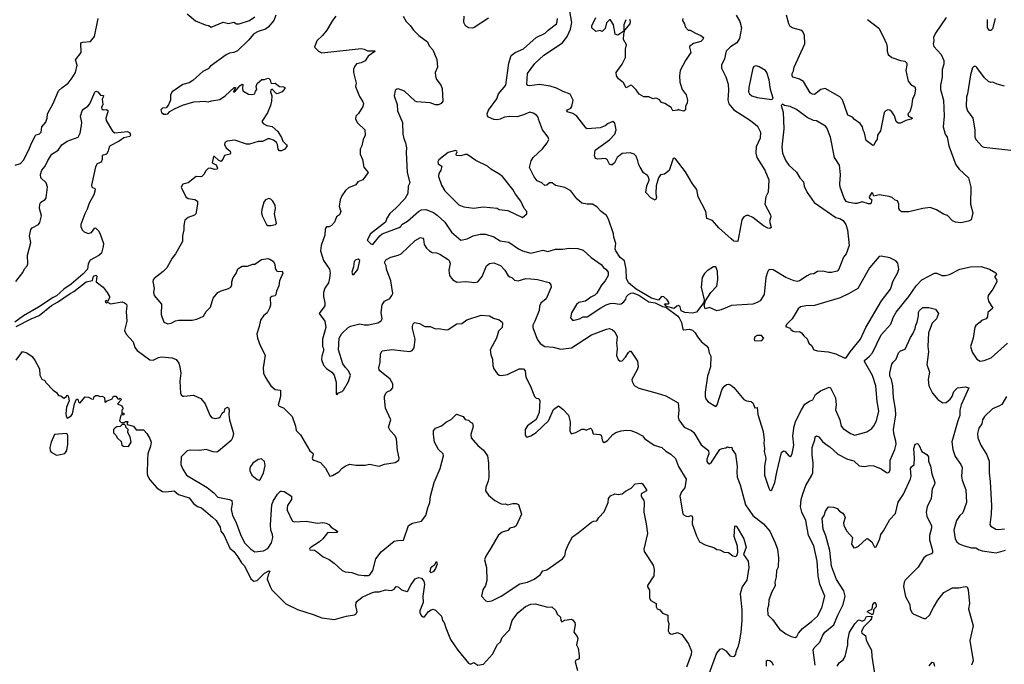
# Model space of a CAD drawing. Extents: x 1771496 to 1971148, y 471553 to 643630.
# Tile 643 of 656: x 1912819 to 1922093, y 541302 to 547373. Entities that reach past the tile are written whole.
import ezdxf

# ---------------------------------------------------------------- set-up
doc = ezdxf.new("R2010")
doc.units = 0

msp = doc.modelspace()

# ---------------------------------------------------------------- linework, layer by layer
at = {"layer": '0CON10XD'}
for points in [[(1919568.8, 547415), (1919600.8, 547355), (1919617.1, 547295), (1919598.5, 547195), (1919572.7, 547155), (1919513.2, 547116.8), (1919473.8, 547075), (1919456.7, 547003.3), (1919430, 546945), (1919429.4, 546915), (1919468.9, 546835), (1919492.2, 546765), (1919495.5, 546705), (1919487.6, 546617.6), (1919498.9, 546578.9), (1919546, 546525), (1919701.2, 546425), (1919770, 546370), (1919797.5, 546315), (1919793.6, 546256.4), (1919756.9, 546175), (1919752.9, 546115), (1919762.9, 546075), (1919837.1, 545955), (1919875.6, 545865), (1919870.3, 545749.7), (1919848, 545705), (1919836.7, 545635), (1919892.5, 545535), (1919893.3, 545515), (1919881.2, 545475), (1919897.5, 545415), (1919885, 545407.5), (1919865, 545410), (1919825, 545432.5), (1919725, 545510), (1919685, 545527.8), (1919665, 545528.9), (1919639.2, 545515), (1919622, 545488), (1919582.9, 545287.1), (1919575, 545282.5), (1919545, 545287.5), (1919520.1, 545310.1), (1919405, 545412.9), (1919345, 545481.9), (1919290.9, 545500.9), (1919282.7, 545565), (1919210.8, 545705), (1919196.7, 545775), (1919155, 545826.2), (1919089.1, 545939.1), (1918995, 546062.5), (1918985, 546070), (1918973.9, 546066.1), (1918935, 545952.5), (1918891.7, 545918.3), (1918855, 545912.5), (1918836.2, 545885), (1918812.7, 545807.3), (1918811.2, 545735), (1918818, 545695), (1918805, 545673.3), (1918762.5, 545695), (1918716.2, 545745), (1918725, 545807.5), (1918747.6, 545862.4), (1918745.7, 545885), (1918733.3, 545905), (1918695, 545932), (1918663.8, 545983.8), (1918649.4, 546005), (1918642.5, 546045), (1918625, 546086.7), (1918607.5, 546105), (1918568.3, 546118.3), (1918495, 546113.8), (1918446.2, 546075), (1918420, 546025), (1918395, 546003.8), (1918375, 546013.8), (1918351.2, 546055), (1918335, 546066.2), (1918265, 546060), (1918242.5, 546065), (1918232, 546095), (1918240, 546145), (1918375, 546241.2), (1918423.8, 546295), (1918435.9, 546335.9), (1918425, 546397.5), (1918405, 546413.3), (1918362.5, 546395), (1918335, 546373.3), (1918285, 546353.8), (1918165, 546346.2), (1918155, 546351.2), (1918066, 546465), (1918028.7, 546488.7), (1917976.7, 546505), (1917973.3, 546515), (1917980, 546525), (1918009.1, 546540.9), (1918021.2, 546555), (1918033.3, 546615), (1918005, 546670), (1917937.4, 546697.4), (1917875, 546726.9), (1917815, 546745.6), (1917715, 546761.9), (1917619.5, 546749.5), (1917604.2, 546754.2), (1917596.4, 546766.4), (1917601.9, 546865), (1917670.2, 546959.8), (1917755, 547040), (1917932.5, 547155), (1917975.6, 547215), (1918006.1, 547285), (1918019.6, 547345), (1917990.8, 547505)], [(1915232.5, 547415), (1915211.2, 547365), (1915158.9, 547301.1), (1915133.3, 547285), (1915065, 547262.5), (1915025, 547238.6), (1914975, 547180.6), (1914868.9, 547081.1), (1914835, 547064.4), (1914795, 547058.6), (1914765, 547040.6), (1914615, 546935.6), (1914595, 546909.4), (1914542.5, 546885), (1914450.8, 546799.2), (1914415, 546778.6), (1914355, 546764), (1914255.4, 546695), (1914238.2, 546665), (1914238, 546615), (1914219.7, 546570.3), (1914197.1, 546542.9), (1914165, 546540.5), (1914147.5, 546525), (1914155, 546499.2), (1914175, 546484.4), (1914195, 546481.9), (1914212.7, 546487.3), (1914233.1, 546506.9), (1914277.3, 546532.7), (1914353.6, 546566.4), (1914460.5, 546599.5), (1914516.6, 546603.4), (1914555, 546606.5), (1914595, 546600), (1914625, 546610), (1914705, 546620), (1914755.6, 546654.4), (1914840, 546735), (1914850, 546735), (1914832.5, 546692.5), (1914845, 546692.5), (1914891.4, 546748.6), (1914915, 546766.7), (1914921.7, 546761.7), (1914916.4, 546725), (1914922.1, 546702.1), (1914972.9, 546672.9), (1915005, 546668.2), (1915033.3, 546675), (1915040.8, 546699.2), (1915053.8, 546715), (1915044.7, 546744.7), (1915055, 546772.5), (1915100.5, 546809.5), (1915125, 546810.8), (1915155, 546822.5), (1915165, 546819.2), (1915177.8, 546807.8), (1915185, 546777.5), (1915191.7, 546771.7), (1915225, 546776.2), (1915265, 546744), (1915305, 546740), (1915317, 546733), (1915317.5, 546725), (1915292.5, 546695), (1915245, 546676.2), (1915230.5, 546680.5), (1915197.6, 546717.6), (1915185, 546713.3), (1915182.8, 546692.8), (1915193.8, 546655), (1915191.4, 546605), (1915181.9, 546565), (1915153.1, 546495), (1915100, 546415), (1915112.5, 546395), (1915147.5, 546375), (1915195.8, 546365.8), (1915250.3, 546320.3), (1915284.2, 546264.2), (1915297.8, 546227.8), (1915332.5, 546195), (1915337.5, 546185), (1915317.5, 546155), (1915285, 546138.8), (1915265, 546137.5), (1915255, 546152.5), (1915246.8, 546196.8), (1915236.9, 546216.9), (1915208.2, 546238.2), (1915175, 546250), (1915155, 546250), (1915105, 546226.2), (1915065, 546224.2), (1914985, 546199.4), (1914955, 546201.4), (1914845, 546237.1), (1914772.6, 546227.4), (1914750.8, 546215), (1914748.5, 546195), (1914764.7, 546164.7), (1914800, 546135), (1914806, 546115), (1914802.5, 546105), (1914747, 546093), (1914736.7, 546065), (1914715, 546037.5), (1914695, 546046.2), (1914655, 546085.8), (1914645, 546083.3), (1914630.6, 546025), (1914670, 546005), (1914683.3, 545975), (1914677.5, 545965), (1914655, 545961.2), (1914615, 545973.8), (1914595, 545970), (1914571.2, 545948.8), (1914553.6, 545916.4), (1914535, 545897.5), (1914525, 545892.5), (1914480, 545895), (1914405, 545836.7), (1914381.7, 545831.7), (1914355, 545822.5), (1914340, 545795), (1914382.5, 545705), (1914405, 545687.5), (1914469.3, 545679.3), (1914492.5, 545665), (1914493.6, 545636.4), (1914476.7, 545545), (1914465, 545532.5), (1914405, 545510), (1914373.3, 545485), (1914363.8, 545435), (1914365.8, 545394.2), (1914351.2, 545338.8), (1914353.8, 545285), (1914285, 545166.7), (1914253.9, 545126.1), (1914204, 545035), (1914169.3, 545000.7), (1914084.4, 544935.6), (1914075.9, 544924.1), (1914073.9, 544906.1), (1914084, 544845), (1914079.2, 544805), (1914084, 544775), (1914153.8, 544695), (1914151.2, 544595), (1914175.8, 544525.8), (1914215, 544508.6), (1914245.5, 544514.5), (1914285, 544535.8), (1914315, 544544), (1914443.8, 544543.8), (1914487.3, 544552.7), (1914548.7, 544581.3), (1914576.3, 544623.7), (1914615.4, 544664.6), (1914640.8, 544749.2), (1914685, 544803.1), (1914715, 544819.4), (1914785, 544840.6), (1914807.1, 544855), (1914818.1, 544875), (1914815.6, 544905), (1914828.9, 544945), (1914857.2, 544982.8), (1914872.3, 545027.7), (1914915, 545050.8), (1914965, 545051.4), (1915015, 545071.2), (1915035, 545071.2), (1915096.1, 545113.9), (1915155, 545123.3), (1915175, 545118.8), (1915205, 545098.8), (1915221.7, 545071.7), (1915224.6, 545035), (1915238.9, 545008.9), (1915255, 545000.9), (1915292.5, 545005), (1915298.8, 544985), (1915266.7, 544915), (1915261.2, 544865), (1915236.2, 544815), (1915232.5, 544785), (1915225, 544773.3), (1915193.6, 544766.4), (1915177.5, 544755), (1915180, 544685), (1915173.3, 544655), (1915148.5, 544611.5), (1915116.2, 544585), (1915086.4, 544543.6), (1915073.8, 544485), (1915052, 544415), (1915057.5, 544375), (1915083.2, 544303.2), (1915132.5, 544215), (1915111.9, 544095), (1915115.7, 544045), (1915132.6, 544002.6), (1915183.8, 543925), (1915225, 543890), (1915275, 543882.5), (1915276.2, 543823.8), (1915253.9, 543743.9), (1915263.9, 543733.9), (1915305, 543717.5), (1915386.2, 543635), (1915418, 543545), (1915422, 543505), (1915465, 543463.3), (1915552.7, 543312.7), (1915580.7, 543290.7), (1915583.3, 543275), (1915573.3, 543245), (1915577.5, 543235), (1915590, 543225), (1915653, 543203), (1915700.7, 543150.7), (1915740, 543075), (1915765, 543080), (1915825, 543116.2), (1915855, 543148), (1915885, 543168), (1915925, 543187.5), (1915985, 543176.2), (1916073.6, 543176.4), (1916115, 543186.2), (1916205, 543168.8), (1916254.1, 543185.9), (1916355, 543201.2), (1916388.8, 543225), (1916394, 543245), (1916378, 543315), (1916368, 543425), (1916354, 543455), (1916307.1, 543505), (1916293.1, 543535), (1916314.4, 543605), (1916263, 543713), (1916254.2, 543805.8), (1916254.3, 543825.7), (1916266.2, 543855), (1916281.1, 543868.9), (1916316.2, 543885), (1916332, 543905), (1916334.2, 543945), (1916307.2, 543987.2), (1916211.2, 544065), (1916203.8, 544075), (1916202.5, 544095), (1916213.6, 544146.4), (1916217, 544227), (1916233.8, 544255), (1916325, 544266.5), (1916432.5, 544255), (1916495, 544248.6), (1916515, 544256), (1916535, 544283.3), (1916542.5, 544365), (1916518.6, 544465), (1916518.8, 544485), (1916525, 544510), (1916538.3, 544521.7), (1916585, 544512.5), (1916635, 544483.8), (1916685, 544483.8), (1916735, 544460), (1916765, 544463.3), (1916835, 544451.2), (1916855, 544456.2), (1916935, 544507.1), (1916985, 544512.2), (1917031.2, 544545), (1917165, 544590), (1917244, 544584), (1917281.2, 544561.2), (1917335, 544546.2), (1917363.3, 544525), (1917366.1, 544516.1), (1917362, 544475), (1917329.7, 544440.3), (1917310.8, 544375), (1917250.8, 544265), (1917257.7, 544217.7), (1917272.9, 544175), (1917276.9, 544115), (1917285.5, 544085.5), (1917315, 544041.2), (1917335, 544026.2), (1917355, 544021.2)], [(1914395, 547426.7), (1914475, 547361.1), (1914565, 547323.5), (1914597.3, 547317.3), (1914621.7, 547301.7), (1914735, 547350.8), (1914785, 547338), (1914835, 547350), (1914860, 547335), (1914885, 547333.8), (1914982.5, 547365), (1915035, 547400)], [(1915795.7, 547405), (1915764.4, 547365), (1915710.6, 547275), (1915672.5, 547225), (1915619.2, 547175), (1915596.2, 547115), (1915632.5, 547075), (1915665, 547062), (1916035, 547100), (1916065, 547094.2), (1916095, 547078.8), (1916165, 547080), (1916165, 547072.5), (1916101.7, 547028.3), (1916073.8, 546985), (1916035, 546967.5), (1915991.9, 546958.1), (1915974.3, 546935.7), (1915963.1, 546906.9), (1915962.9, 546875), (1915987.5, 546775), (1915982.5, 546745), (1916018.8, 546648.8), (1916048.8, 546605), (1916056.2, 546585), (1916051.2, 546555), (1916010.5, 546489.5), (1915986.4, 546463.6), (1915983, 546437), (1916000.5, 546400.5), (1916070, 546335), (1916072, 546285), (1916053.3, 546245), (1916041.2, 546185), (1916026.7, 546155), (1916027, 546107), (1916048.8, 546055), (1916061.2, 545985), (1916100, 545935), (1916052.5, 545865), (1916005, 545846.7), (1915983.6, 545816.4), (1915915, 545788.8), (1915886.2, 545765), (1915853.8, 545715), (1915836.7, 545675), (1915828.8, 545615), (1915843.3, 545565), (1915832.5, 545535), (1915802.5, 545515), (1915783.6, 545466.4), (1915755, 545433.3), (1915735, 545422.5), (1915708.3, 545421.7), (1915696.1, 545403.9), (1915693.3, 545345), (1915658, 545245), (1915652.9, 545195), (1915680, 545105), (1915735.5, 545025), (1915744.6, 544985), (1915737.5, 544937.5), (1915726.9, 544895), (1915694.6, 544845.4), (1915680, 544805), (1915680.8, 544765), (1915694.4, 544705), (1915691.7, 544678.3), (1915641.2, 544605), (1915694.4, 544535), (1915703.8, 544475), (1915670, 544365), (1915671.2, 544295), (1915680, 544275), (1915680, 544255), (1915663.8, 544205), (1915661.7, 544171.7), (1915679.7, 544119.7), (1915708.7, 544088.7), (1915758.8, 544055), (1915782, 544025), (1915798.8, 543958.8), (1915800, 543845), (1915808.3, 543841.7), (1915821.7, 543858.3), (1915855, 543870), (1915867.3, 543882.7), (1915916.2, 543965), (1915934, 544025), (1915915.8, 544065), (1915886.3, 544096.3), (1915863, 544133), (1915821.1, 544265), (1915828.5, 544375), (1915853.2, 544416.8), (1915911.9, 544475), (1915935, 544487.3), (1916021.7, 544508.3), (1916065, 544497.8), (1916105, 544500), (1916192.3, 544517.7), (1916224.1, 544535.9), (1916232, 544555), (1916224.2, 544615), (1916232.4, 544687.6), (1916255, 544721.2), (1916303.9, 544746.1), (1916325.7, 544774.3), (1916332, 544795), (1916314.4, 544915), (1916274.3, 545025), (1916270.6, 545055), (1916255.6, 545085), (1916268.6, 545111.4), (1916315, 545135.6), (1916385, 545155.7), (1916410.7, 545169.3), (1916545, 545293.1), (1916595, 545322), (1916615, 545316.7), (1916623.3, 545305), (1916630, 545255), (1916651.2, 545221.2), (1916677.5, 545197.5), (1916705, 545181.2), (1916745, 545176), (1916775, 545164), (1916854.5, 545114.5), (1916865.6, 545105), (1916874.2, 545075.8), (1916862, 545015), (1916867.5, 544965), (1916896.2, 544925), (1916935, 544902.5), (1917022.7, 544907.3), (1917105, 544897.5), (1917135, 544903.8), (1917175.7, 544955), (1917215, 545053.8), (1917245, 545076), (1917285, 545082), (1917347.8, 545057.8), (1917388, 545015), (1917420.3, 544960.3), (1917435, 544950), (1917455, 544946.2), (1917480.6, 544920.6), (1917515, 544914.4), (1917585, 544934.5), (1917633.3, 544933.3), (1917695, 544925.4), (1917806.8, 544896.8), (1917820.8, 544875), (1917824, 544855), (1917779.1, 544745), (1917726.5, 544703.5), (1917714.4, 544675), (1917710.8, 544635), (1917670.6, 544535), (1917652.2, 544495), (1917651.1, 544475), (1917692.2, 544365), (1917721.9, 544321.9), (1917764.6, 544294.6), (1917845, 544288.6), (1917915, 544268.6), (1918015, 544282.5), (1918204, 544405), (1918345, 544458.8), (1918375, 544463.1), (1918403.2, 544453.2), (1918425, 544434), (1918446.5, 544385), (1918438.9, 544325), (1918448.1, 544275), (1918439.1, 544209.1), (1918455, 544173.8), (1918475, 544156.7), (1918495, 544161.2), (1918526.4, 544193.6), (1918555, 544240), (1918565, 544250), (1918575, 544250), (1918637.7, 544157.7), (1918643.8, 544105), (1918636.4, 544076.4), (1918586, 543985), (1918588, 543965), (1918607.1, 543927.1), (1918651.2, 543901.2), (1918825, 543857.1), (1918905, 543829.8), (1919020.9, 543765), (1919027.5, 543695), (1919020.6, 543630.6), (1919026, 543605), (1919077.5, 543535), (1919145.3, 543505.3), (1919169.4, 543485), (1919238.3, 543368.3), (1919307.3, 543317.3), (1919309.2, 543285), (1919290.8, 543235), (1919292.7, 543212.7), (1919303.9, 543193.9), (1919315, 543188.8), (1919335, 543205.8), (1919415, 543324), (1919435, 543336), (1919470, 543340), (1919485, 543350), (1919505, 543342.5), (1919526.2, 543346.2), (1919530, 543325), (1919562.7, 543282.7), (1919577.5, 543165), (1919572.5, 543115), (1919576, 543065), (1919605, 542992.5), (1919655, 542804), (1919725, 542704), (1919825, 542626.2), (1919885, 542556.2), (1919935.9, 542445.9), (1919956.2, 542385), (1919967.1, 542305), (1919962.4, 542217.6), (1919948.1, 542185), (1919944.4, 542125), (1919932.5, 542075), (1919935, 542042.5), (1919901.3, 541978.7), (1919876.4, 541905), (1919872.3, 541855), (1919861.5, 541825), (1919867, 541767), (1919910, 541725), (1919974.6, 541634.6), (1920035, 541589.4), (1920085, 541562.9), (1920124.1, 541555.9), (1920137.5, 541565), (1920155.9, 541594.1)], [(1916431.2, 547405), (1916460, 547355), (1916497.7, 547317.7), (1916528.8, 547275), (1916578.8, 547225), (1916660.8, 547165), (1916675.5, 547125.5), (1916709.3, 547089.3), (1916747, 546997), (1916753, 546927), (1916733.6, 546876.4), (1916734.1, 546844.1), (1916743.3, 546815), (1916785, 546757.5), (1916798.8, 546725), (1916803.3, 546605), (1916787.7, 546582.3), (1916765, 546570), (1916735, 546570), (1916685, 546590), (1916559.5, 546599.5), (1916545, 546606.2), (1916445, 546699.2), (1916385, 546721.2), (1916371.7, 546718.3), (1916356.7, 546705), (1916346, 546655), (1916375.5, 546575.5), (1916377.5, 546515), (1916426, 546405), (1916428.8, 546295), (1916436, 546255), (1916454.2, 546214.2), (1916462, 546165), (1916459.2, 546125), (1916470, 545935), (1916494.2, 545835.8), (1916478.8, 545805), (1916473.8, 545735), (1916445.4, 545684.6), (1916365, 545600), (1916305, 545548.8), (1916278, 545505), (1916264.2, 545465.8), (1916123.3, 545355), (1916092.5, 545295), (1916125, 545262.5), (1916145, 545256.7), (1916212.5, 545337.5), (1916234.5, 545355.5), (1916394, 545415), (1916407.5, 545425), (1916417.5, 545445), (1916472.9, 545475), (1916573.8, 545565), (1916605, 545581.4), (1916644.4, 545585.6), (1916716.3, 545556.3), (1916752.4, 545532.4), (1916822.9, 545465), (1916885, 545372), (1916975, 545296.9), (1917035, 545309.2), (1917091.2, 545338.8), (1917155, 545351.9), (1917205, 545353.3), (1917285, 545328.9), (1917345, 545290), (1917425, 545278.8), (1917516.2, 545216.2), (1917556.2, 545196.2), (1917635, 545174.5), (1917745, 545200.8), (1917795, 545190.8), (1917865, 545212), (1917932.3, 545212.3), (1917995, 545221.2), (1918075, 545218), (1918125, 545202.5), (1918202, 545132), (1918295, 545066.2), (1918318.3, 545038.3), (1918340, 545025), (1918361.2, 544995), (1918363.3, 544965), (1918335, 544912.5), (1918297.7, 544872.3), (1918253.6, 544796.4), (1918235, 544777.5), (1918199.3, 544760.7), (1918148.3, 544721.7), (1918085, 544708.8), (1918065, 544690), (1918015, 544612.5), (1918006.7, 544565), (1918025, 544543.3), (1918041.7, 544541.7), (1918093.3, 544555), (1918125.9, 544574.1), (1918165, 544575.8), (1918291.3, 544658.7), (1918342.1, 544687.9), (1918380.3, 544699.7), (1918415, 544703.3), (1918466.9, 544693.1), (1918485, 544695.7), (1918510, 544715), (1918527.9, 544742.1), (1918534.4, 544765), (1918554.2, 544785), (1918575, 544798.6), (1918595, 544800.5), (1918650, 544780), (1918745, 544715.8), (1918806.1, 544706.1), (1918875, 544670.8), (1918904.2, 544664.2), (1919015, 544583.8), (1919031.2, 544565), (1919051.7, 544521.7), (1919065, 544457.5), (1919075, 544451.2), (1919125, 544458), (1919155, 544448.8), (1919181.2, 544425), (1919202.9, 544385), (1919240, 544340), (1919286.2, 544305), (1919305, 544282.5), (1919313.1, 544235), (1919328.6, 544205), (1919325.6, 544105), (1919298.1, 544015), (1919274.2, 543865.8), (1919276, 543825), (1919285, 543797.5), (1919305, 543773.3), (1919375, 543730), (1919388, 543745), (1919435, 543893.8), (1919457, 543923), (1919475, 543936), (1919495, 543940), (1919515, 543934), (1919545, 543910), (1919639.4, 543795), (1919665, 543782.7), (1919707.5, 543777.5), (1919725.4, 543765.4), (1919745, 543717.5), (1919765, 543720), (1919770.8, 543655), (1919821.2, 543495), (1919832.5, 543415), (1919827.1, 543385), (1919835.7, 543335), (1919830.6, 543305), (1919845.7, 543245), (1919835.6, 543165), (1919834.6, 543085), (1919875, 542962.5), (1919885, 542942.5), (1919895, 542937.5), (1919902.5, 542945), (1919933.3, 543015), (1919950.7, 543110.7), (1919995, 543296.7), (1920015, 543312.5), (1920025, 543310), (1920064.1, 543264.1), (1920075, 543260), (1920085, 543266.7), (1920095, 543287.5), (1920111.9, 543365), (1920101.5, 543455), (1920115.5, 543545), (1920129.1, 543595), (1920181.7, 543698.3), (1920215, 543751.1), (1920258.1, 543781.9), (1920288.5, 543791.5), (1920315.9, 543844.1), (1920363, 543877), (1920445, 543913.1), (1920455, 543904.4), (1920502.1, 543812.1), (1920508, 543745), (1920502.3, 543697.7), (1920542.9, 543605), (1920557.5, 543545), (1920575, 543523.1), (1920645, 543475.8), (1920685, 543461.4), (1920797.3, 543492.7), (1920845.7, 543524.3), (1920865, 543546.7), (1920890.8, 543595), (1920912.2, 543685), (1920897, 543777), (1920883.1, 543925), (1920851.6, 544021.6), (1920776.7, 544155), (1920777.5, 544162.5), (1920825, 544203.3), (1920851.5, 544235), (1920934.6, 544405), (1921023.5, 544505), (1921045, 544568), (1921075, 544620), (1921195, 544765.5), (1921264.5, 544865), (1921315.9, 544924.1), (1921435, 544985.6), (1921456.4, 544986.4), (1921505, 544963.1), (1921535, 544962.7), (1921576.3, 544973.7), (1921675, 545024.6), (1921775, 545045.6), (1921875, 545047.9), (1921953.3, 545025), (1922015, 544990), (1922020, 544975), (1922003.8, 544955), (1922003.8, 544945), (1922021.2, 544925), (1922022, 544905), (1921984.4, 544835), (1921942.7, 544775), (1921937.8, 544755), (1921943.2, 544723.2), (1921984, 544655), (1921938, 544615), (1921934, 544575), (1921921.2, 544555), (1921878.8, 544541.2), (1921865, 544523.3), (1921825.8, 544494.2), (1921815, 544477.5), (1921798.6, 544375), (1921773.4, 544296.6), (1921789.3, 544240.7), (1921835, 544174.4), (1921865, 544158.2), (1921905, 544161.8), (1921970.8, 544189.2), (1922124.4, 544325)], [(1917235, 547388), (1917100.3, 547299.7), (1917085, 547294.2), (1917045, 547295.8), (1917017.5, 547315), (1917003.5, 547345), (1917005.6, 547405)], [(1918527.1, 547372.9), (1918508.8, 547325), (1918510, 547265), (1918453, 547227), (1918426.4, 547236.4), (1918413.3, 547325), (1918385, 547370), (1918375, 547370), (1918347, 547343), (1918335, 547290), (1918305, 547262.5), (1918285, 547270), (1918245, 547262.5), (1918206.7, 547295), (1918208, 547315), (1918246, 547395)], [(1921545, 547392.5), (1921445.6, 547244.4), (1921425.8, 547205), (1921429.2, 547175), (1921424.2, 547145), (1921430.5, 547120.5), (1921498.6, 547045), (1921525, 546990), (1921522.7, 546952.7), (1921507.4, 546902.6), (1921507.9, 546832.1), (1921492.5, 546755), (1921490.8, 546715), (1921520.6, 546615), (1921525.5, 546465), (1921518.1, 546365), (1921536.3, 546296.3), (1921555.8, 546265), (1921570.6, 546185), (1921637.5, 546005), (1921669.2, 545965), (1921756, 545885), (1921776.7, 545795), (1921773.8, 545635), (1921796.2, 545555), (1921782, 545488), (1921755, 545474.3), (1921685, 545460.8), (1921635, 545467.5), (1921605, 545480), (1921557.5, 545527.5), (1921520.7, 545540.7), (1921455, 545581.4), (1921395, 545605.6), (1921324.5, 545595.5), (1921195, 545564.2), (1921125, 545563.3), (1921107.7, 545577.7), (1921098.8, 545595), (1921100, 545635), (1921086.4, 545666.4), (1921065, 545673.3), (1921037.1, 545697.1), (1921009, 545709), (1920915, 545723.1), (1920865, 545710), (1920855, 545737.5), (1920845, 545746.7), (1920820, 545705), (1920823.3, 545695), (1920846.4, 545676.4), (1920835, 545640), (1920815, 545640), (1920755, 545658), (1920705, 545641.9), (1920685, 545641.9), (1920630.8, 545650.8), (1920605, 545661.2), (1920583.5, 545693.5), (1920547.5, 545795), (1920544.4, 545825), (1920551.9, 545915), (1920542.3, 546002.3), (1920494.2, 546075), (1920456.7, 546265), (1920422.5, 546355), (1920409.4, 546369.4), (1920325, 546421.2), (1920295, 546422), (1920235, 546452.9), (1920135, 546526.7), (1920075, 546556.7), (1920022.5, 546565)], [(1920775, 546306.7), (1920763, 546333), (1920758, 546365), (1920736, 546395), (1920682.9, 546432.9), (1920664, 546455), (1920618.8, 546475), (1920567.9, 546617.9), (1920545, 546646.7), (1920405, 546726), (1920365.6, 546714.4), (1920305, 546669.2), (1920285, 546670), (1920265.8, 546685), (1920201.8, 546791.8), (1920163.3, 546813.3), (1920105, 546833.1), (1920095.7, 546845), (1920095.7, 546865), (1920108, 546892), (1920113.8, 546926.2), (1920212.9, 547145), (1920212.5, 547225), (1920200, 547255), (1920185, 547270), (1920103, 547293), (1920077.3, 547307.3), (1920063, 547333), (1920041.2, 547415)], [(1912775, 546003.8), (1912825, 546018.1), (1912855, 546051.4), (1912905, 546146), (1912928.8, 546211.2), (1912966.8, 546283.2), (1912975, 546289.2), (1913005, 546299.1), (1913022.2, 546315), (1913028.1, 546365), (1913065, 546408), (1913077.7, 546445), (1913080, 546485), (1913135, 546582.5), (1913185, 546701.8), (1913215, 546731.2), (1913275.4, 546774.6), (1913314.2, 546825), (1913343.4, 546876.6), (1913360, 546945), (1913345.8, 546995), (1913396.9, 547065), (1913396.2, 547153.8), (1913415, 547162), (1913485, 547168), (1913524.6, 547215.4), (1913557.5, 547385)], [(1920022.5, 546565), (1920005, 546577.5), (1919992.5, 546565), (1920010.7, 546500.7), (1920018.1, 546345), (1919997.5, 546175), (1920004.4, 546115), (1920035, 546043.8), (1920065, 546001.4), (1920135.8, 545935.8), (1920166.7, 545885), (1920202.5, 545845), (1920208.8, 545805), (1920236.2, 545745), (1920301.3, 545651.3), (1920505, 545510), (1920545, 545501.2), (1920575, 545483.3), (1920601.2, 545445), (1920616, 545395), (1920632, 545245), (1920603.6, 545166.4), (1920577.5, 545135), (1920533.3, 545025), (1920517.5, 545005), (1920465, 544991.2), (1920435, 544991.2), (1920384.1, 545004.1), (1920335, 545002), (1920299.5, 544980.5), (1920265, 544976), (1920235, 544961.9), (1920165, 544914.2), (1920142, 544908), (1920115, 544913.1), (1920035, 544945.8), (1919915, 545018), (1919885, 545021.2), (1919873.3, 545015), (1919861.2, 544995), (1919848, 544945), (1919831.2, 544785), (1919793.3, 544725), (1919765, 544708), (1919724.2, 544694.2), (1919525, 544682), (1919425, 544642), (1919385, 544632), (1919315, 544663.3), (1919275, 544650), (1919267.5, 544685), (1919280, 544725), (1919328, 544805), (1919385.5, 544864.5), (1919395.7, 544925.7), (1919392, 545005), (1919375, 545046.7), (1919355, 545046.2), (1919293.1, 545006.9), (1919267.9, 544982.1), (1919247.5, 544945), (1919239.4, 544855), (1919267.5, 544735), (1919261.7, 544708.3), (1919195, 544618.8), (1919155, 544608.8), (1919085, 544614.3), (1919050.3, 544630.3), (1919039.5, 544669.5), (1919025, 544682.5), (1919007.5, 544675), (1918985, 544653.3), (1918912.5, 544672.5), (1918891.7, 544698.3), (1918931.7, 544698.3), (1918937.5, 544705), (1918916.7, 544735), (1918885, 544762.5), (1918865, 544767.5), (1918835, 544730), (1918770.5, 544750.5), (1918624.6, 544834.6), (1918554.5, 544894.5), (1918533.8, 544935), (1918531.9, 545025), (1918515, 545102.5), (1918475, 545133.3), (1918433.8, 545195), (1918426.7, 545215), (1918433.8, 545265), (1918414.2, 545325), (1918411.5, 545355), (1918365.5, 545495), (1918347.3, 545527.3), (1918295, 545568), (1918255, 545611.2), (1918215, 545635.8), (1918165, 545634.4), (1918113.8, 545643.8), (1918066, 545685), (1918011.2, 545761.2), (1917955, 545794), (1917865, 545812.5), (1917835, 545836.7), (1917810, 545835), (1917785, 545813.3), (1917765, 545811.2), (1917737, 545837), (1917693.8, 545855), (1917664.3, 545894.3), (1917622.3, 545982.3), (1917636.1, 546043.9), (1917655.8, 546074.2), (1917743.4, 546156.6), (1917788, 546212), (1917802.5, 546245), (1917795.8, 546265), (1917743.8, 546335), (1917704.6, 546435.4), (1917701.8, 546455), (1917686.7, 546475), (1917655, 546493.1), (1917625, 546501.1), (1917565, 546475.5), (1917505, 546459.5), (1917432.1, 546462.1), (1917386.3, 546453.7), (1917345, 546435.6), (1917315, 546430), (1917285, 546434.3), (1917235, 546456), (1917225, 546466.7), (1917221.9, 546485), (1917235, 546521.2), (1917312.6, 546627.4), (1917329.5, 546675), (1917398.8, 546755), (1917425.5, 546965), (1917449.5, 547035), (1917485, 547064.5), (1917565, 547099.4), (1917683.7, 547206.3), (1917768.9, 547245), (1917797.8, 547275), (1917875, 547334.3), (1917882.7, 547355), (1917883.1, 547383.1)], [(1919066.7, 547385), (1919063.3, 547365), (1919080, 547335), (1919087.5, 547305), (1919115, 547273.8), (1919135, 547273.8), (1919184.4, 547244.4), (1919233.3, 547225), (1919260, 547205), (1919253.8, 547185), (1919235, 547166.2), (1919165, 547148.8), (1919132.5, 547125), (1919127.5, 547115), (1919142, 547065), (1919090.3, 546989.7), (1919040, 546895), (1919033.8, 546845), (1919038, 546785), (1919060, 546715), (1919095.8, 546665.8), (1919108, 546615), (1919105, 546590), (1919090, 546555), (1919090, 546525), (1919075, 546510), (1919031.7, 546521.7), (1919025, 546530), (1919015, 546520), (1918970, 546515), (1918955, 546546.7), (1918895, 546583.8), (1918864.2, 546594.2), (1918845, 546617.5), (1918825, 546630), (1918807, 546633), (1918785, 546627.5), (1918745, 546646.7), (1918696.4, 546646.4), (1918655, 546671.2), (1918625, 546713.8), (1918583.6, 546753.6), (1918574.1, 546755.9), (1918531.2, 546731.2), (1918507.9, 546777.9), (1918460.8, 546815), (1918441.2, 546845), (1918438.8, 546875), (1918495, 546953.3), (1918525, 547017.5), (1918526.1, 547093.9), (1918533.3, 547135), (1918507.5, 547185), (1918510, 547235), (1918520, 547275), (1918570.5, 547335), (1918573.3, 547355), (1918565, 547375.7)], [(1920805, 547374.2), (1920912.4, 547292.4), (1920952.5, 547215), (1920984.2, 547145), (1920990.8, 547115), (1920990, 547075), (1921000, 547045), (1921035, 547017.5), (1921115, 546987.5), (1921155, 546980.8), (1921174, 546965), (1921176, 546945), (1921164.3, 546895), (1921187.5, 546795), (1921211.7, 546761.7), (1921249.7, 546739.7), (1921258.3, 546718.3), (1921247.5, 546665), (1921229.2, 546625), (1921220, 546555), (1921203.6, 546506.4), (1921183.8, 546485), (1921190, 546465), (1921227.5, 546445), (1921217.5, 546435), (1921167, 546423), (1921115, 546398.5), (1921095, 546399.4), (1921074.3, 546415), (1921057.9, 546467.9), (1921034, 546505), (1921015, 546520.8), (1920995, 546524), (1920975.9, 546514.1), (1920962.7, 546497.3), (1920928, 546325), (1920899.2, 546285), (1920896, 546245), (1920878.6, 546225), (1920865, 546192.5), (1920855, 546188.8), (1920792.9, 546235), (1920775, 546306.7)], [(1922007.1, 547385), (1921983.6, 547286.4), (1921965, 547272.5), (1921955, 547272.5), (1921933.8, 547295), (1921934, 547375)], [(1919905, 546622.5), (1919917.5, 546635), (1919890, 546715), (1919878.8, 546805), (1919858, 546875), (1919843.8, 546895), (1919785, 546927.5), (1919755, 546938), (1919735, 546933.3), (1919723.9, 546916.1), (1919685.5, 546734.5), (1919684.4, 546695), (1919692.9, 546675), (1919716.7, 546655), (1919765, 546640.6), (1919905, 546622.5)], [(1922096, 546746), (1922025, 546764.3), (1921985, 546785.8), (1921965, 546782.9), (1921945, 546790.8), (1921905.4, 546825.4), (1921835, 546922.5), (1921825, 546932.5), (1921805, 546932.5), (1921795, 546920), (1921773.8, 546855), (1921748.1, 546675), (1921738.1, 546645), (1921734.3, 546555), (1921745.8, 546515), (1921795.7, 546445), (1921816.9, 546335), (1921815, 546270), (1921825.7, 546245), (1921885, 546180), (1921901.4, 546171.4), (1922155, 546143.1)], [(1912782.4, 544907.6), (1912847.7, 544992.3), (1912865, 545028.1), (1912889.6, 545055), (1912894.6, 545075), (1912892.9, 545155), (1912922.5, 545275), (1912910, 545335), (1912925, 545396.7), (1912936.6, 545413.4), (1912994.5, 545445.5), (1913007.2, 545462.8), (1913023.5, 545525), (1913004.7, 545595), (1913007.5, 545635), (1913017, 545653), (1913059.3, 545680.7), (1913069.2, 545695), (1913081.5, 545795), (1913067.8, 545835), (1913018.2, 545885), (1913015.4, 545915), (1913027.5, 545955), (1913057.7, 545992.3), (1913083.1, 546046.9), (1913122.1, 546105), (1913182.5, 546145), (1913215, 546195.8), (1913265, 546229.4), (1913370, 546265), (1913389.2, 546305), (1913401.9, 546375), (1913402.9, 546405), (1913392, 546465), (1913406.7, 546515), (1913418.3, 546531.7), (1913461.7, 546558.3), (1913479.7, 546580.3), (1913525, 546690), (1913535, 546700), (1913555, 546692.5), (1913581.4, 546661.4), (1913607.5, 546657.5), (1913605, 546643.8), (1913596.5, 546623.5), (1913603.1, 546575), (1913587.9, 546545), (1913592.8, 546532.8), (1913605, 546525.5), (1913637.3, 546527.3), (1913648, 546518), (1913650, 546505), (1913630, 546445), (1913632.5, 546425), (1913692.4, 546322.4), (1913715, 546308.6), (1913835, 546321.2), (1913855, 546307.5), (1913863.3, 546285), (1913855.8, 546274.2), (1913799.7, 546260.3), (1913755, 546227.5), (1913670, 546185), (1913660, 546175), (1913653.3, 546135), (1913635, 546106.7), (1913596.2, 546093.8), (1913596, 546055), (1913585, 546030), (1913550, 546015), (1913532.3, 545987.7), (1913496.2, 545815), (1913497.5, 545795), (1913525, 545782.5), (1913529.3, 545770.7), (1913516.2, 545725), (1913472.5, 545645), (1913455, 545587.5), (1913432, 545545), (1913396, 545445), (1913394.3, 545425), (1913406, 545395), (1913425, 545374), (1913465, 545360.8), (1913495, 545368.8), (1913525, 545412.5), (1913535, 545410), (1913560, 545385), (1913573.9, 545363.9), (1913606.7, 545265), (1913606.2, 545236.2), (1913588.6, 545175), (1913565, 545151.9), (1913483.1, 545106.9), (1913463.1, 545075), (1913457.5, 545025), (1913414.7, 544975), (1913305, 544881.2), (1913236.1, 544835), (1913166.8, 544773.2), (1913132.5, 544757.5), (1912994.7, 544665), (1912855, 544584.8), (1912773.3, 544525)], [(1917555, 545511.2), (1917596.2, 545545), (1917596.7, 545565), (1917571.2, 545595), (1917540, 545665), (1917489.4, 545729.4), (1917463.1, 545775), (1917365.4, 545895.4), (1917331.8, 545921.8), (1917255.5, 545965.5), (1917225, 545994.3), (1917115, 546045.7), (1917035, 546102.5), (1917015, 546104.4), (1916975, 546090), (1916934.1, 546094.1), (1916931.2, 546105), (1916938.8, 546128.8), (1916937.5, 546135), (1916925, 546140), (1916855, 546122), (1916765.9, 546054.1), (1916758, 546035), (1916761.2, 546015), (1916796.2, 545995), (1916786.7, 545955), (1916768.1, 545925), (1916764.3, 545895), (1916792.2, 545815), (1916822, 545762), (1916955, 545629.2), (1917001.3, 545611.3), (1917095, 545597.1), (1917185, 545610), (1917315, 545597.1), (1917335.7, 545585.7), (1917417.5, 545575), (1917555, 545511.2)], [(1915155, 545433.8), (1915185, 545434.2), (1915227.5, 545445), (1915236.2, 545455), (1915219.2, 545545), (1915228.1, 545595), (1915224, 545625), (1915204, 545665), (1915185, 545683.8), (1915165, 545690), (1915135, 545676.2), (1915120, 545655), (1915098.1, 545585), (1915095.8, 545555), (1915104, 545525), (1915144.3, 545444.3), (1915155, 545433.8)], [(1915965, 544972.5), (1916005, 545020), (1916022.5, 545105), (1916007, 545117), (1915985, 545110), (1915968.8, 545095), (1915963.3, 545045), (1915946.7, 544995), (1915955, 544972.5), (1915965, 544972.5)], [(1920605, 544188.8), (1920640.5, 544245), (1920737.5, 544365), (1920787.8, 544475), (1920936.1, 544723.9), (1921022.9, 544835), (1921045.8, 544914.2), (1921088.6, 544985), (1921101.4, 545025), (1921089.4, 545079.4), (1921072, 545102), (1921015, 545128.6), (1920935, 545144.4), (1920915, 545142.9), (1920825, 545037.5), (1920715, 544842.9), (1920625, 544791.1), (1920546, 544754), (1920305, 544680), (1920223.4, 544676.6), (1920172.8, 544667.2), (1920150.7, 544649.3), (1920093.8, 544555), (1920043.3, 544505), (1920032.5, 544485), (1920075, 544467.5), (1920082.5, 544455), (1920105, 544440), (1920125, 544433.3), (1920165, 544436.7), (1920182.5, 544425), (1920204.1, 544394.1), (1920235, 544367.5), (1920253.3, 544325), (1920277.5, 544305), (1920300, 544265), (1920335, 544253.3), (1920435, 544246.2), (1920505.9, 544225.9), (1920585, 544188.8), (1920605, 544188.8)], [(1912785, 544484), (1912925.4, 544555.4), (1913002.2, 544587.8), (1913118.2, 544681.8), (1913176.4, 544713.6), (1913294.3, 544795.7), (1913328.2, 544811.8), (1913445, 544903.3), (1913503.3, 544916.7), (1913515, 544956), (1913536.9, 544966.9), (1913546.6, 544956.6), (1913538, 544905), (1913605, 544854), (1913644.2, 544805), (1913665.7, 544765), (1913665.8, 544755), (1913645, 544720), (1913635, 544728), (1913626.4, 544723.6), (1913625, 544713.8), (1913635, 544706.2), (1913645, 544712.5), (1913675, 544698.1), (1913785, 544714.4), (1913807.5, 544707.5), (1913823.4, 544693.4), (1913828.9, 544675), (1913822.9, 544625), (1913828.5, 544535), (1913805.6, 544445), (1913820.2, 544410.2), (1913888.2, 544338.2), (1913904.5, 544284.5), (1913925, 544256.7), (1914045, 544170.4), (1914075, 544167.5), (1914125, 544191.1), (1914155, 544197.8), (1914255, 544187.1), (1914291.2, 544171.2), (1914317.8, 544137.8), (1914328.5, 544105), (1914335.6, 544045), (1914327.3, 543967.3), (1914334, 543855), (1914339.5, 543839.5), (1914355, 543826.7), (1914366.1, 543826.1), (1914455, 543835.8), (1914526.1, 543806.1), (1914566.4, 543756.4), (1914609.3, 543649.3), (1914626.8, 543626.8), (1914657.3, 543617.3), (1914695, 543622.5), (1914709.2, 543635), (1914725, 543666), (1914747.5, 543685), (1914755, 543710), (1914775, 543723.3), (1914785, 543717.5), (1914793.3, 543695), (1914787.5, 543655), (1914794.1, 543604.1), (1914834, 543475), (1914824.2, 543435), (1914809.7, 543410.3), (1914691.3, 543308.7), (1914675, 543301.4), (1914642.1, 543302.1), (1914574.3, 543324.3), (1914515, 543314.3), (1914425, 543320), (1914397.3, 543312.7), (1914338.6, 543255), (1914337.8, 543185), (1914355, 543138.8), (1914391.2, 543085), (1914585, 542966.9), (1914647.4, 542917.4), (1914685, 542876.5), (1914795.6, 542855.6), (1914815.7, 542845.7), (1914818.9, 542815), (1914811.9, 542761.9), (1914824.1, 542704.1), (1914855.5, 542645), (1914898, 542525), (1914936.2, 542445), (1914995, 542387.5), (1915035, 542362.5), (1915115, 542370.5), (1915155, 542392.2), (1915190, 542445), (1915203.2, 542495), (1915200, 542525), (1915185.3, 542565), (1915179.7, 542615), (1915192.7, 542805), (1915205, 542840), (1915246.4, 542903.6), (1915275, 542932), (1915285, 542934), (1915309.5, 542929.5), (1915378.8, 542885), (1915378.8, 542855), (1915342.8, 542797.2), (1915336.9, 542775), (1915339.4, 542755), (1915385, 542652), (1915405, 542643.3), (1915518.7, 542651.3), (1915625, 542631.9), (1915675, 542636.9), (1915705, 542631.4), (1915730.3, 542620.3), (1915754.2, 542594.2), (1915812.5, 542555), (1915810, 542545), (1915795, 542542), (1915719.4, 542540.6), (1915675.6, 542485), (1915644.2, 542455), (1915555, 542400), (1915547.5, 542385), (1915550.7, 542380.7), (1915595, 542376), (1915615, 542365.8), (1915677.5, 542315), (1915735, 542287.8), (1915780, 542255), (1915855, 542184.3), (1915884.5, 542174.5), (1915947, 542167), (1916005.7, 542145.7), (1916065, 542137.5), (1916105, 542140), (1916115.8, 542145), (1916144.3, 542185.7), (1916173.3, 542295), (1916225, 542362), (1916345, 542460.8), (1916380.5, 542469.5), (1916435, 542470), (1916481.1, 542608.9), (1916518.5, 542631.5), (1916605, 542651.4), (1916645.4, 542705), (1916664.4, 542775), (1916682, 542825), (1916688.6, 542885), (1916722.9, 543015), (1916780, 543145), (1916809.4, 543265), (1916807.5, 543285), (1916764.3, 543325), (1916725.6, 543395), (1916715.6, 543465), (1916717.7, 543502.3), (1916734, 543526), (1916792.5, 543547.5), (1916840, 543585), (1916883, 543607), (1916933.6, 543656.4), (1916995, 543637.5), (1917015, 543607.5), (1917045, 543602.5), (1917065, 543582.5), (1917085, 543572.5), (1917091.7, 543541.7), (1917067, 543467), (1917070, 543435), (1917135, 543363.3), (1917187.7, 543317.7), (1917223.8, 543265), (1917234, 543195), (1917238, 543065), (1917232.7, 543027.3), (1917209.7, 542970.3), (1917208, 542935), (1917235, 542896.2), (1917295, 542843.8), (1917346.4, 542816.4), (1917365, 542810), (1917395, 542812.5), (1917415, 542802.5), (1917465, 542816), (1917495.9, 542815.9), (1917518.6, 542808.6), (1917545.8, 542715.8), (1917494, 542606), (1917475, 542593.8), (1917434.2, 542585.8), (1917417.1, 542562.9), (1917363, 542547), (1917324.4, 542515.6), (1917258, 542395), (1917208.8, 542321.2), (1917198, 542285), (1917215.8, 542215), (1917217.7, 542092.3), (1917206.2, 542045), (1917181.2, 542005), (1917170, 541945), (1917209.3, 541899.3), (1917225, 541893.3), (1917265, 541898.8), (1917355, 541944.4), (1917531.4, 542058.6), (1917603.4, 542076.6), (1917666.2, 542105), (1917722, 542145), (1917745, 542182.5), (1917785, 542190.8), (1917933.3, 542295), (1917953.3, 542325), (1917963.8, 542375), (1917984.2, 542425.8), (1918025, 542502.5), (1918080.5, 542539.5), (1918205, 542640), (1918225, 542649.2), (1918255, 542652), (1918273.8, 542685), (1918325, 542736.7), (1918360.5, 542825), (1918365, 542862.5), (1918385, 542890), (1918425, 542906.7), (1918455, 542900), (1918495, 542906.7), (1918525.7, 542934.3), (1918577.5, 542962.5), (1918615, 543001.9), (1918675, 543009.2), (1918685, 543003.3), (1918723.3, 542945), (1918722.5, 542935), (1918672.1, 542907.9), (1918671.8, 542885), (1918684.6, 542864.6)], [(1920155.9, 541594.1), (1920190.9, 541639.1), (1920277.5, 541705), (1920333.4, 541756.6), (1920374.5, 541835), (1920403.2, 541943.2), (1920356.3, 542056.3), (1920340, 542135), (1920329.3, 542275), (1920299.3, 542419.3), (1920248.2, 542515), (1920222.7, 542655), (1920185.3, 542735.3), (1920174.7, 542785), (1920178.5, 542855), (1920195, 542908.8), (1920225, 542986.2), (1920280.6, 543085), (1920289.4, 543105), (1920291.8, 543195), (1920282.7, 543275), (1920284.4, 543345), (1920308.6, 543415), (1920312, 543445), (1920325, 543453.3), (1920346.2, 543445), (1920380.6, 543400.6), (1920415, 543371.1), (1920451.1, 543351.1), (1920525, 543281.9), (1920615, 543235.6), (1920675, 543219.2), (1920725, 543171.2), (1920775, 543164.2), (1920825, 543174.3), (1920865, 543171.9), (1920934.5, 543144.5), (1920985, 543110), (1920995, 543106.2), (1921007.9, 543112.1), (1921017.9, 543132.1), (1921019.2, 543225), (1921061.1, 543325), (1921074, 543375), (1921072.2, 543405), (1921051.6, 543475), (1921048.4, 543515), (1921070.9, 543650.9), (1921069.7, 543705), (1921049.7, 543815), (1921042.9, 543925), (1921031.1, 543985), (1921015.6, 544015), (1921013.6, 544046.4), (1921035, 544127.5), (1921045, 544146.7), (1921076, 544175), (1921096.9, 544235), (1921115, 544254.2), (1921160.5, 544269.5), (1921209.8, 544380.2), (1921231.4, 544415), (1921254.4, 544465), (1921258.6, 544495), (1921271.9, 544525), (1921285.4, 544584.6), (1921285.6, 544615), (1921294.3, 544635), (1921325, 544663.8), (1921383, 544663), (1921445, 544647.5), (1921472.5, 544605), (1921455, 544556.7), (1921414, 544515), (1921377.8, 544425), (1921374, 544295), (1921380, 544245), (1921371.2, 544171.2), (1921364, 544125), (1921387.5, 544055), (1921375.5, 543984.5), (1921381.1, 543925), (1921416, 543855), (1921466.7, 543795), (1921515, 543766.2), (1921545, 543769.2), (1921582.4, 543797.6), (1921602, 543825), (1921619.4, 543870.6), (1921653.5, 543906.5), (1921725, 543915.8), (1921760, 543905), (1921685.9, 543745.9), (1921675.9, 543695.9), (1921675.6, 543645), (1921655.5, 543595), (1921598.8, 543398.8), (1921608.6, 543325), (1921630.6, 543260.6), (1921684.2, 543185), (1921695.7, 543155), (1921691.4, 543075), (1921696.8, 543036.8), (1921731.4, 542945), (1921736.5, 542825), (1921702.1, 542727.9), (1921674.3, 542705), (1921642.2, 542655), (1921619.2, 542565), (1921630, 542485), (1921645.9, 542455.9), (1921667.3, 542437.3), (1921715, 542417.1), (1921785, 542398.6), (1921825, 542398.6), (1921855, 542379.2), (1921885, 542370), (1922017, 542353), (1922105, 542378.1)], [(1919805, 544350), (1919827.5, 544375), (1919805, 544400), (1919765, 544400), (1919742.5, 544385), (1919737.5, 544365), (1919741.7, 544351.7), (1919805, 544350)], [(1912786, 544165), (1912845, 544247.5), (1912885, 544236), (1912935, 544200.8), (1912965, 544160), (1913005.7, 544085), (1913007.8, 544025), (1913028.3, 543988.3), (1913055, 543976.2), (1913066.2, 543955), (1913135, 543883.3), (1913165, 543862.5), (1913185, 543832.5), (1913205, 543830), (1913235, 543808.8), (1913260, 543825), (1913261.7, 543838.3), (1913275, 543830), (1913285.6, 543784.4), (1913260, 543725), (1913253.9, 543663.9), (1913255, 543640), (1913265, 543620), (1913305, 543642.5), (1913315, 543660), (1913336.2, 543755), (1913355, 543800), (1913365, 543800), (1913373, 543773), (1913385, 543762.5), (1913435, 543820), (1913467, 543817), (1913495, 543802.5), (1913515, 543800), (1913520, 543825), (1913535, 543832.5), (1913555, 543832.5), (1913575, 543823.3), (1913597, 543827), (1913616.4, 543816.4), (1913620, 543775), (1913625, 543770), (1913635, 543780), (1913688.3, 543801.7), (1913703.9, 543826.1), (1913725, 543827.5), (1913741.7, 543801.7), (1913755, 543800), (1913765, 543807.5), (1913777, 543797), (1913740, 543755), (1913780, 543735), (1913790, 543715), (1913790, 543705), (1913780, 543695), (1913780, 543665), (1913785, 543660), (1913795, 543670), (1913800, 543665), (1913798.3, 543651.7), (1913773, 543647), (1913760, 543595), (1913775, 543580), (1913805, 543580), (1913815, 543590), (1913835, 543590), (1913840, 543585), (1913830, 543575), (1913831.7, 543561.7), (1913890, 543545), (1913915, 543510), (1913985, 543510), (1914017.5, 543475), (1914045, 543430), (1914056.7, 543395), (1914052, 543355), (1914026.1, 543283.9), (1914021.8, 543235), (1914019.4, 543095), (1914024.3, 543074.3), (1914045, 543040), (1914115, 542960), (1914165, 542931), (1914195, 542925.8), (1914275, 542935.6), (1914315, 542900.6), (1914415, 542870), (1914455.9, 542815.9), (1914495, 542788.9), (1914531.2, 542775), (1914635, 542688.1), (1914668.5, 542655), (1914707.1, 542595), (1914713.3, 542555), (1914742.8, 542522.8), (1914799.1, 542395), (1914835, 542364.3), (1914875, 542315.6), (1914908.2, 542258.2), (1914935, 542228.6), (1914996.8, 542106.8), (1915025, 542085.8), (1915055, 542092.5), (1915125, 542159.2), (1915165, 542183.3), (1915172.5, 542182.5), (1915176.2, 542175), (1915160, 542145), (1915148.6, 542105), (1915177.5, 542035), (1915194.6, 542004.6), (1915325, 541873.1), (1915435, 541817.5), (1915582.4, 541772.4), (1915665, 541740.5), (1915785, 541724), (1915893.9, 541756.1), (1915971.3, 541768.7), (1915984.2, 541775.8), (1915996.2, 541795), (1915984, 541855), (1915986.7, 541885), (1915993.3, 541895), (1916044.6, 541935.4), (1916125, 541972.2), (1916163.4, 541983.4)], [(1917355, 544021.2), (1917415, 544030), (1917525, 544086.2), (1917565, 544083.3), (1917578.8, 544065), (1917586.2, 544005), (1917626.8, 543926.8), (1917667.5, 543825), (1917685, 543807.5), (1917710, 543805), (1917717.5, 543785), (1917712.5, 543672.5), (1917685, 543607.5), (1917602.3, 543547.7), (1917580, 543515), (1917580, 543465), (1917590, 543445), (1917606.4, 543443.6), (1917635, 543453.3), (1917685, 543483.8), (1917798.8, 543595), (1917847.7, 543702.3), (1917895, 543736.7), (1917936.4, 543706.4), (1917987.7, 543647.7), (1918004, 543585), (1918001.7, 543501.7), (1918013.8, 543473.8), (1918055.9, 543484.1), (1918115, 543516.7), (1918136.4, 543516.4), (1918155, 543507.5), (1918195, 543527.5), (1918206.7, 543515), (1918221.7, 543471.7), (1918283, 543467), (1918295, 543460), (1918310, 543405), (1918325, 543390), (1918355, 543408.8), (1918406.2, 543465), (1918434.3, 543485.7), (1918485, 543501.4), (1918535, 543507.1), (1918575, 543503.8), (1918625, 543486), (1918685, 543452.5), (1918705, 543427.5), (1918795, 543365.8), (1918866.7, 543345), (1918905, 543308), (1918951.7, 543281.7), (1918995, 543240), (1919025.8, 543165), (1919096.7, 543045), (1919085.6, 542965), (1919052.6, 542927.4), (1919038.1, 542885), (1919065, 542720), (1919076.4, 542706.4), (1919097, 542697), (1919115, 542693.8), (1919145, 542703.8), (1919150.7, 542700.7), (1919155.5, 542685.5), (1919154.5, 542625), (1919192.4, 542512.4), (1919221.2, 542455), (1919276.1, 542426.1), (1919365, 542398.8), (1919385, 542383.8), (1919415, 542381.2), (1919455, 542358.8), (1919495.9, 542355.9), (1919535, 542323.8), (1919563.6, 542316.4), (1919575, 542327.5), (1919584.2, 542355.8), (1919579.1, 542415), (1919548.5, 542505), (1919555, 542602.5), (1919565, 542606), (1919575, 542596.2), (1919638.4, 542485), (1919660.8, 542405), (1919636.7, 542335), (1919680.8, 542275), (1919687.5, 542215), (1919668.9, 542095), (1919625, 542032.5), (1919605.6, 541965), (1919620.8, 541815), (1919620.4, 541715), (1919611.1, 541605), (1919595.5, 541514.5), (1919587.9, 541472.1), (1919565, 541420), (1919560.8, 541395), (1919545, 541376), (1919535, 541372), (1919515, 541378.8), (1919476, 541426), (1919435, 541447.8), (1919409.7, 541440.3), (1919382.2, 541407.8), (1919311.7, 541208.3)], [(1922114.4, 543825.6), (1922069.8, 543750.2), (1922048.8, 543735), (1921981.3, 543708.7), (1921907.1, 543635), (1921889.2, 543605), (1921883, 543567), (1921854.2, 543525), (1921840, 543475), (1921843.3, 543435), (1921873.8, 543365), (1921930, 543275), (1921951.4, 543215), (1921949.2, 543105), (1921960, 543025), (1921972.5, 542795), (1921970.8, 542715), (1921956.2, 542615), (1921965, 542604), (1922015, 542575.7), (1922035, 542571.1), (1922095, 542579.4)], [(1913845, 543353.3), (1913870, 543395), (1913860, 543445), (1913837.5, 543485), (1913840, 543515), (1913820, 543535), (1913818.3, 543548.3), (1913805, 543560), (1913785, 543560), (1913765, 543542.5), (1913735, 543537.5), (1913715, 543526.7), (1913703.8, 543515), (1913703, 543483), (1913725, 543460), (1913740.7, 543430.7), (1913775, 543400), (1913780, 543365), (1913795, 543357.5), (1913845, 543353.3)], [(1913165, 543272.5), (1913185, 543274), (1913245, 543286.7), (1913262.5, 543315), (1913272.5, 543375), (1913273.1, 543453.1), (1913268.1, 543468.1), (1913256.9, 543476.9), (1913147.5, 543465), (1913114.3, 543395), (1913101.4, 543345), (1913105, 543313.3), (1913115, 543301.2), (1913165, 543272.5)], [(1920310.8, 541295), (1920292.2, 541435), (1920301.3, 541458.7), (1920322.6, 541477.4), (1920355, 541510), (1920385, 541578), (1920403.3, 541605), (1920488.9, 541675), (1920524.5, 541765), (1920574.6, 541865), (1920593.1, 541945), (1920581.5, 541995), (1920512.3, 542102.3), (1920465.3, 542225.3), (1920450.4, 542375), (1920412.4, 542512.4), (1920385.6, 542575), (1920376.9, 542675), (1920397.5, 542705), (1920409.2, 542745), (1920435, 542782.5), (1920445, 542786.7), (1920485, 542782.5), (1920518.3, 542768.3), (1920540, 542745), (1920572.5, 542725), (1920585.9, 542705.9), (1920593.8, 542685), (1920580, 542635), (1920580.8, 542610.8), (1920608.8, 542555), (1920662, 542495), (1920652.5, 542435), (1920675, 542400), (1920695, 542402), (1920720, 542415), (1920795, 542483.3), (1920805, 542486), (1920844, 542455), (1920870, 542405), (1920885, 542407.5), (1920920.8, 542485), (1920930, 542525), (1920955, 542558), (1921015.5, 542665), (1921067.6, 542722.4), (1921095, 542830), (1921143.2, 542905), (1921210.9, 543049.1), (1921217.1, 543075), (1921209.2, 543145), (1921218, 543162), (1921243.8, 543185), (1921247.5, 543245), (1921240.8, 543335), (1921253.9, 543376.1), (1921275, 543382.5), (1921288.3, 543368.3), (1921317, 543307), (1921365, 543276.7), (1921378.8, 543255), (1921378.8, 543215), (1921398.3, 543168.3), (1921412, 543095), (1921440, 543015), (1921436, 542995), (1921413.6, 542953.6), (1921402.9, 542865), (1921368, 542785), (1921356.7, 542735), (1921365, 542697.5), (1921408.2, 542605), (1921408.5, 542585), (1921390, 542515), (1921388.9, 542475), (1921415.6, 542375), (1921415.8, 542355), (1921406.4, 542343.6), (1921362.2, 542327.8), (1921335.7, 542305), (1921282.4, 542217.6), (1921159.2, 542095), (1921149.2, 542075), (1921143.3, 542035), (1921161.7, 541941.7), (1921202.5, 541865), (1921206, 541825), (1921221.2, 541791.2), (1921235, 541778.8), (1921334.2, 541734.2), (1921353.8, 541733.8), (1921390, 541765), (1921425, 541838), (1921466.4, 541905), (1921523, 541977), (1921605, 542021.2), (1921665, 542021.6), (1921725, 542036.2), (1921745, 542031.4), (1921754.2, 542004.2), (1921766.9, 541875), (1921755.4, 541825), (1921800.6, 541665), (1921769.2, 541525), (1921799.2, 541335), (1921785.6, 541294.4)], [(1915075, 543036.2), (1915085, 543042), (1915115, 543102.5), (1915130, 543175), (1915125, 543212.5), (1915095, 543236.2), (1915065, 543230), (1915016.2, 543195), (1914992.5, 543165), (1914985.8, 543145), (1914986, 543125), (1915005, 543083.8), (1915055, 543041.2), (1915075, 543036.2)], [(1918684.6, 542864.6), (1918698, 542845), (1918702.5, 542825), (1918698, 542735), (1918721.2, 542625), (1918732, 542535), (1918696.7, 542385), (1918702.5, 542365), (1918786.7, 542235), (1918796.7, 542195), (1918793.3, 542135), (1918732.5, 542045), (1918733, 542033), (1918751.7, 542001.7), (1918750, 541925), (1918763.6, 541903.6), (1918813.3, 541875), (1918814.1, 541844.1), (1918824, 541824), (1918850, 541815), (1918873, 541783), (1918922.5, 541765), (1918923.3, 541715), (1918933.3, 541685), (1918927, 541617), (1918935, 541600), (1918948.3, 541588.3), (1918965, 541587.5), (1919015, 541603.3), (1919055, 541583.3), (1919120, 541495), (1919146, 541425), (1919143.8, 541395), (1919100, 541275)], [(1916695, 542164.2), (1916684.3, 542175), (1916694.4, 542215.6), (1916729.3, 542240.7), (1916745, 542270), (1916750, 542245), (1916736, 542205), (1916715.8, 542175), (1916695, 542164.2)], [(1916163.4, 541983.4), (1916205, 541986.2), (1916264.3, 542004.3), (1916322.3, 541997.7), (1916345, 542010), (1916365, 542036.2), (1916385, 542033.3), (1916414.1, 542004.1), (1916465, 541989.2), (1916475.8, 541995), (1916505.8, 542055), (1916545, 542106.2), (1916575, 542118.8), (1916605, 542113.8), (1916625, 542086.2), (1916632.5, 542055), (1916615.7, 541945), (1916618, 541885), (1916587.5, 541805), (1916588.3, 541788.3), (1916605, 541760), (1916618.3, 541748.3), (1916631.7, 541748.3), (1916670.5, 541799.5), (1916693.9, 541816.1), (1916715, 541820), (1916735, 541812.5), (1916792, 541755), (1916800, 541715), (1916818.6, 541695), (1916832.1, 541645), (1916876.8, 541535), (1916945, 541435.6), (1917045, 541313.8), (1917065, 541303.8), (1917095, 541318.8), (1917133.9, 541293.9), (1917187.6, 541302.4), (1917272, 541398), (1917320, 541490), (1917347.5, 541515), (1917364.5, 541555.5), (1917431.7, 541628.3), (1917457.8, 541715), (1917512, 541788), (1917582.7, 541847.3), (1917635, 541869.2), (1917675, 541871.5), (1917795, 541840), (1917830, 541845), (1917868.3, 541808.3), (1917880, 541775), (1917913.3, 541745), (1917916.2, 541715), (1917925, 541702), (1917955, 541718.8), (1918015, 541726.7), (1918025, 541722.5), (1918046.7, 541695), (1918050, 541675), (1918037.5, 541605), (1918070, 541565), (1918076.4, 541546.4), (1918063.6, 541486.4), (1918078, 541455), (1918090, 541385), (1918090, 541355), (1918055, 541337.5), (1918050, 541325), (1918072.5, 541245)], [(1920845, 541770), (1920800, 541795), (1920810, 541805), (1920850, 541820), (1920854.5, 541865), (1920875, 541888), (1920886.8, 541866.8), (1920886.2, 541845), (1920860, 541815), (1920862.5, 541795), (1920855, 541772.5), (1920845, 541770)], [(1920519.2, 541285), (1920537.5, 541315), (1920574.7, 541345.3), (1920594.5, 541375), (1920620.8, 541485), (1920618.1, 541525), (1920636.4, 541605), (1920685, 541684), (1920715, 541715.8), (1920725, 541720), (1920755, 541708.6), (1920778.2, 541721.8), (1920795, 541752.5), (1920846.7, 541756.7), (1920843.8, 541735), (1920830.8, 541715), (1920770, 541655), (1920748, 541615), (1920752, 541595), (1920785, 541573.3), (1920791.7, 541531.7), (1920804.4, 541504.4), (1920843.8, 541435), (1920844.2, 541374.2), (1920870, 541215)], [(1919854.6, 541284.6), (1919852, 541335), (1919865, 541341.4), (1919885, 541339.4), (1919905, 541323.8), (1919915.6, 541295)], [(1921385, 541288.8), (1921415, 541322.5), (1921425, 541320), (1921436.9, 541285)]]:
    msp.add_lwpolyline(points, dxfattribs=at)

doc.saveas('drawing.dxf')
